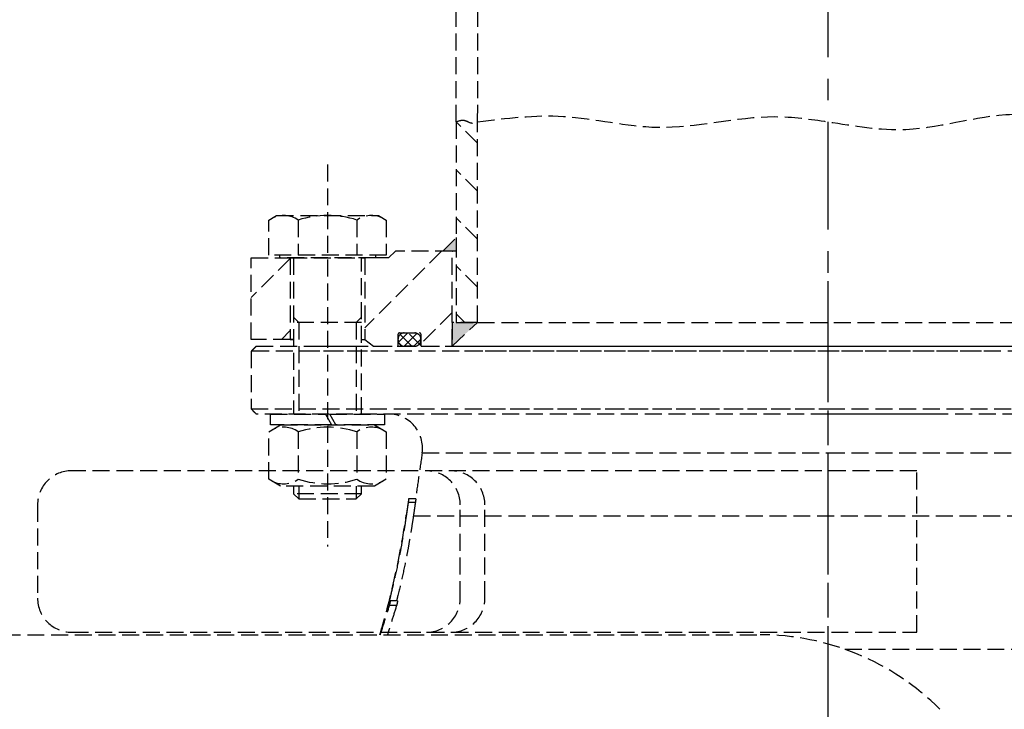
# Model space of a CAD drawing. Header units: millimetres. Extents: x -50096 to 615650, y 194565 to 243945.
# Tile 282 of 354: x 254826 to 255116, y 221768 to 221971. Entities that reach past the tile are written whole.
import ezdxf

# ---------------------------------------------------------------- set-up
doc = ezdxf.new("R2010")
doc.units = ezdxf.units.MM
doc.linetypes.add('ГТО-1 Пунктир', pattern=[7, 5, -2])
doc.linetypes.add('осевая', pattern=[50.8, 31.75, -6.35, 6.35, -6.35])
for name, color, linetype, lineweight in [('ГТО-2_Размеры_035', 2, 'Continuous', 35), ('ОГОС_Пунктир_025', 151, 'ГТО-1 Пунктир', 25), ('ОГСО_Оси_025', 7, 'осевая', 25)]:
    doc.layers.add(name, color=color, linetype=linetype, lineweight=lineweight)
doc.layers.add('ГТО-2_Штриховка_018', color=7, linetype='Continuous', lineweight=18, true_color=0x6b6b6b)

# ---------------------------------------------------------------- blocks, each defined once
blk = doc.blocks.new('ОГСО_Затвор_План')
at = {"layer": 'ОГОС_Пунктир_025'}
for p, q in [((-1013.72, 278.61), (-1013.72, 685)), ((-1007.42, 278.61), (-1007.02, 685)), ((-1013.72, 278.61), (-1013.72, 219.5)), ((-1007.42, 272.27), (-1013.72, 278.57)), ((-1007.42, 219.5), (-1007.42, 278.61)), ((-1051.67, 266), (-1051.67, 153.5)), ((-1007.42, 258.13), (-1013.72, 264.43)), ((-1069, 249.66), (-1066.67, 251)), ((-1069, 239.3), (-1069, 249.66)), ((-1066.67, 251), (-1036.67, 251)), ((-1060.34, 249.66), (-1060.34, 239.3)), ((-1043.01, 249.66), (-1043.01, 239.3)), ((-1036.67, 251), (-1034.35, 249.66)), ((-1034.35, 249.66), (-1034.35, 239.3)), ((-1007.42, 243.98), (-1013.72, 250.28)), ((-1017.72, 240.5), (-1013.72, 244.5)), ((-1013.72, 244.5), (-1013.72, 240.5)), ((-1074.17, 214.5), (-1074.17, 238.5)), ((-1074.17, 238.5), (-1062.67, 238.5)), ((-1062.67, 238.33), (-1074.17, 226.83)), ((-1034.35, 239.3), (-1069, 239.3)), ((-1065.77, 238.5), (-1065.77, 239.3)), ((-1037.58, 238.5), (-1065.77, 238.5)), ((-1062.67, 238.5), (-1062.67, 214.5)), ((-1062.67, 238.5), (-1040.67, 238.5)), ((-1062.67, 238.5), (-1040.67, 238.5)), ((-1061.67, 238.5), (-1062.67, 238.5)), ((-1061.67, 238.5), (-1061.67, 192.5)), ((-1040.67, 238.5), (-1041.67, 238.5)), ((-1041.67, 192.5), (-1041.67, 238.5)), ((-1018.08, 240.5), (-1040.67, 217.91)), ((-1033.67, 238.5), (-1040.67, 238.5)), ((-1040.67, 238.5), (-1040.67, 214.5)), ((-1037.58, 239.3), (-1037.58, 238.5)), ((-1031.67, 240.5), (-1033.67, 238.5)), ((-1014.92, 240.5), (-1031.67, 240.5)), ((-1013.72, 240.5), (-1017.72, 240.5)), ((-1014.92, 212.5), (-1014.92, 240.5)), ((-1014.92, 240.5), (-1014.85, 240.5)), ((-1014.92, 240.5), (-1014.85, 240.5)), ((-1007.42, 229.84), (-1013.72, 236.14)), ((-1061.67, 221.03), (-1060.14, 219.5)), ((-1041.67, 221.03), (-1043.2, 219.5)), ((-1014.92, 222.44), (-1024.17, 213.19)), ((-1011.22, 219.5), (-1013.72, 222)), ((-1041.67, 219.5), (-1061.67, 219.5)), ((-1060.14, 219.5), (-1060.14, 192.5)), ((-1043.2, 219.5), (-1043.2, 192.5)), ((-1014.92, 219.5), (-1014.92, 212.5)), ((-1014.92, 212.5), (-1007.42, 219.5)), ((-1007.42, 219.5), (-1014.92, 219.5)), ((-1013.72, 219.5), (-1007.42, 219.5)), ((-1007.42, 219.5), (-800.92, 219.5)), ((-1062.67, 217.12), (-1065.29, 214.5)), ((-1030.87, 212.7), (-1030.87, 216)), ((-1028.03, 216.4), (-1030.76, 213.67)), ((-1030.47, 216.4), (-1024.57, 216.4)), ((-1026.85, 212.5), (-1030.28, 215.93)), ((-1025.33, 216.28), (-1029.11, 212.5)), ((-1029.07, 216.4), (-1025.97, 216.4)), ((-1024.02, 212.5), (-1027.92, 216.4)), ((-1024.17, 216), (-1024.17, 212.7)), ((-1062.67, 214.5), (-1074.17, 214.5)), ((-1072.67, 212.5), (-857.92, 212.5)), ((-1061.67, 214.5), (-1062.67, 214.5)), ((-1062.67, 214.5), (-1061.67, 214.5)), ((-1056.15, 212.5), (-1040.37, 212.5)), ((-1041.67, 214.5), (-1040.67, 214.5)), ((-1040.67, 214.5), (-1038.17, 212.5)), ((-1038.17, 212.5), (-1031.07, 212.5)), ((-1031.07, 212.5), (-1023.97, 212.5)), ((-1030.87, 214.3), (-1030.87, 214.6)), ((-1029.68, 212.5), (-1030.7, 213.52)), ((-1025.97, 212.5), (-1029.07, 212.5)), ((-1024.17, 214.6), (-1026.28, 212.5)), ((-1024.17, 214.6), (-1024.17, 214.3)), ((-1023.97, 212.5), (-1014.92, 212.5)), ((-1014.92, 212.5), (-793.42, 212.5)), ((-1012.5, 212.5), (-735.67, 212.5)), ((-858.87, 211), (-1074.17, 211)), ((-1039.92, 211), (-1056.6, 211)), ((-734.17, 211), (-1011.31, 211)), ((-1074.17, 194), (-904.17, 194)), ((-904.17, 192.5), (-1072.67, 192.5)), ((-1068.47, 189.3), (-1068.47, 192.5)), ((-1068.47, 192.5), (-1052.31, 192.5)), ((-1052.31, 192.5), (-1050.46, 189.3)), ((-1051.03, 192.5), (-1034.87, 192.5)), ((-1049.18, 189.3), (-1051.03, 192.5)), ((-1034.87, 192.5), (-1034.87, 189.3)), ((-997.86, 194), (-904.17, 194)), ((-904.17, 192.5), (-996.68, 192.5)), ((-904.17, 194), (-869.69, 194)), ((-904.17, 194), (-734.17, 194)), ((-735.67, 192.5), (-904.17, 192.5)), ((-870.65, 192.5), (-904.17, 192.5)), ((-1069, 187.29), (-1065.52, 189.3)), ((-1050.46, 189.3), (-1068.47, 189.3)), ((-1065.52, 189.3), (-1037.82, 189.3)), ((-1034.87, 189.3), (-1049.18, 189.3)), ((-1037.82, 189.3), (-1034.35, 187.29)), ((-1069, 173.31), (-1069, 187.29)), ((-1060.33, 187.29), (-1060.33, 173.31)), ((-1043.01, 187.29), (-1043.01, 173.31)), ((-1034.35, 187.29), (-1034.35, 173.31)), ((-1023.77, 181.07), (-904.17, 181.07)), ((-904.17, 181.07), (-784.57, 181.07)), ((-877.93, 128.25), (-877.93, 175.75)), ((-1065.52, 171.3), (-1069, 173.31)), ((-1037.82, 171.3), (-1065.52, 171.3)), ((-1061.67, 171.3), (-1061.67, 169.03)), ((-1060.14, 171.3), (-1060.14, 167.5)), ((-1043.2, 171.3), (-1043.2, 167.5)), ((-1041.67, 169.03), (-1041.67, 171.3)), ((-1034.35, 173.31), (-1037.82, 171.3)), ((-1061.67, 169.03), (-1060.14, 167.5)), ((-1041.67, 169.03), (-1061.67, 169.03)), ((-1043.2, 167.5), (-1041.67, 169.03)), ((-1060.14, 167.5), (-1043.2, 167.5)), ((-1025.78, 166.5), (-1027.8, 166.5)), ((-1027.7, 167.5), (-1027.76, 167.5)), ((-1025.67, 167.5), (-1027.7, 167.5)), ((-1028.34, 162.8), (-1028.44, 162.8)), ((-1026.36, 162.52), (-781.98, 162.52)), ((-1033.12, 137.5), (-1033.37, 137.5)), ((-1033.12, 137.5), (-1033.37, 137.5)), ((-1031.05, 137.5), (-1033.12, 137.5)), ((-1031.05, 137.5), (-1033.12, 137.5)), ((-1031.34, 136.1), (-1033.41, 136.1)), ((-1031.34, 136.1), (-1033.41, 136.1)), ((-1154.17, 127.5), (-924.17, 127.5)), ((-1154.17, 127.5), (-924.17, 127.5)), ((-899.17, 123.21), (-772.98, 123.21))]:
    blk.add_line(p, q, dxfattribs=at)
for points in [[(-877.93, 175.75), (-1127.15, 175.81, 0.414283), (-1137.15, 165.81), (-1137.15, 138.25, 0.414214), (-1127.15, 128.25), (-877.93, 128.25)], [(-1022.54, 128.25, 0.414144), (-1012.54, 138.25), (-1012.54, 165.78, 0.414144), (-1022.54, 175.78)], [(-1015.3, 128.25, 0.414144), (-1005.3, 138.25), (-1005.3, 165.78, 0.414144), (-1015.3, 175.78)]]:
    blk.add_lwpolyline(points, format="xyb", dxfattribs=at)
for centre, radius, start, end in [((-1064.67, 243.34), 7.66, 55.5531, 115.5531), ((-1051.67, 222.36), 28.64, 72.3875, 107.6125), ((-1038.68, 243.34), 7.66, 64.4469, 124.4469), ((-1030.47, 216), 0.4, 90, 180), ((-1029.07, 214.6), 1.8, 90, 180), ((-1025.97, 214.6), 1.8, 0, 90), ((-1024.57, 216), 0.4, 0, 90), ((-1031.07, 212.7), 0.2, 270, 360), ((-1029.07, 214.3), 1.8, 180, 270), ((-1025.97, 214.3), 1.8, 270, 0), ((-1023.97, 212.7), 0.2, 180, 270), ((-1033.67, 182.5), 10, 351.7512, 90), ((-1064.66, 180.98), 7.66, 55.5615, 115.5615), ((-1051.67, 160.01), 28.62, 72.383, 107.617), ((-1038.68, 180.98), 7.66, 64.4385, 124.4385), ((-1064.66, 179.62), 7.66, 244.4385, 304.4385), ((-1051.67, 200.59), 28.62, 252.383, 287.617), ((-1038.68, 179.62), 7.66, 235.5615, 295.5615), ((-1273.88, 198.39), 248, 343.3916, 351.7512), ((-1273.88, 198.39), 248, 343.3916, 346.6595), ((-924.17, 52.5), 75, 45, 90), ((-924.17, 52.5), 75, 45, 90)]:
    blk.add_arc(centre, radius, start, end, dxfattribs=at)
for points in [[(-1013.72, 278.61), (-1011.4, 279.04), (-1009.14, 278.24), (-1007.42, 278.61)], [(-1007.42, 278.61), (-982.07, 280.2), (-954.38, 277.01), (-919.78, 280.12), (-904.17, 278.61), (-881.15, 276.37), (-847.51, 280.8), (-818.34, 276.69), (-800.92, 278.61)]]:
    blk.add_spline(points, degree=3, dxfattribs=at)
for points in [[(-1072.67, 212.5), (-1072.92, 212.25), (-1073.42, 211.75), (-1073.92, 211.25), (-1074.17, 211)], [(-1074.17, 211), (-1074.17, 208.17), (-1074.17, 202.5), (-1074.17, 196.83), (-1074.17, 194)], [(-1074.17, 194), (-1073.92, 193.75), (-1073.42, 193.25), (-1072.92, 192.75), (-1072.67, 192.5)], [(-1023.77, 181.07), (-1024.1, 178.8), (-1024.76, 174.28), (-1025.41, 169.76), (-1025.74, 167.5)], [(-1027.76, 167.5), (-1027.87, 166.72), (-1028.1, 165.15), (-1028.33, 163.59), (-1028.44, 162.8)], [(-1025.78, 166.5), (-1025.88, 165.84), (-1026.07, 164.51), (-1026.26, 163.18), (-1026.36, 162.52)], [(-1033.37, 137.5), (-1033.23, 138.1), (-1032.95, 139.31), (-1032.68, 140.52), (-1032.54, 141.12)], [(-1030.96, 139.13), (-1031.01, 138.85), (-1031.13, 138.31), (-1031.25, 137.77), (-1031.31, 137.5)], [(-1036.1, 127.5), (-1035.66, 128.93), (-1034.76, 131.8), (-1033.86, 134.66), (-1033.41, 136.1)], [(-1036.1, 127.5), (-1035.66, 128.93), (-1034.76, 131.8), (-1033.86, 134.66), (-1033.41, 136.1)], [(-1031.34, 136.1), (-1031.78, 134.66), (-1032.68, 131.8), (-1033.57, 128.93), (-1034.02, 127.5)], [(-1031.34, 136.1), (-1031.78, 134.66), (-1032.68, 131.8), (-1033.57, 128.93), (-1034.02, 127.5)]]:
    blk.add_open_spline(points, degree=3, dxfattribs=at)
for points, knots in [([(-1028.34, 162.8), (-1028.26, 163.35), (-1028.11, 164.43), (-1027.94, 165.59), (-1027.84, 166.28), (-1027.82, 166.43), (-1027.8, 166.5)], [0, 0, 0, 0, 1.640432, 3.280863, 3.507409, 3.733954, 3.733954, 3.733954, 3.733954]), ([(-1027.8, 166.5), (-1027.8, 166.56), (-1027.78, 166.69), (-1027.75, 166.88), (-1027.73, 167.05), (-1027.72, 167.19), (-1027.7, 167.3), (-1027.7, 167.38), (-1027.69, 167.44), (-1027.69, 167.48), (-1027.7, 167.5), (-1027.7, 167.5)], [0, 0, 0, 0, 0.196232, 0.384404, 0.558458, 0.710996, 0.813285, 0.895599, 0.956326, 0.993902, 1.007221, 1.007221, 1.007221, 1.007221]), ([(-1025.67, 167.5), (-1025.67, 167.5), (-1025.67, 167.49), (-1025.67, 167.48), (-1025.67, 167.45), (-1025.67, 167.41), (-1025.68, 167.36), (-1025.68, 167.29), (-1025.69, 167.2), (-1025.7, 167.1), (-1025.72, 167), (-1025.73, 166.86), (-1025.75, 166.69), (-1025.77, 166.57), (-1025.78, 166.5)], [0, 0, 0, 0, 0.005526, 0.020106, 0.044098, 0.077404, 0.135869, 0.209202, 0.29595, 0.394981, 0.504538, 0.622224, 0.8105, 1.007456, 1.007456, 1.007456, 1.007456]), ([(-1033.37, 137.5), (-1032.86, 139.58), (-1031.83, 143.76), (-1030.73, 149.01), (-1029.91, 153.24), (-1029.35, 156.42), (-1028.82, 159.61), (-1028.5, 161.74), (-1028.34, 162.8)], [0, 0, 0, 0, 6.439489, 12.885704, 16.112773, 19.343179, 22.577534, 25.810631, 25.810631, 25.810631, 25.810631]), ([(-1026.36, 162.52), (-1026.52, 161.46), (-1026.83, 159.36), (-1027.35, 156.2), (-1027.91, 153.05), (-1028.71, 148.87), (-1029.8, 143.68), (-1030.8, 139.56), (-1031.31, 137.5)], [0, 0, 0, 0, 3.194038, 6.391578, 9.591292, 12.787372, 19.160048, 25.512425, 25.512425, 25.512425, 25.512425]), ([(-1033.41, 136.1), (-1033.4, 136.14), (-1033.38, 136.21), (-1033.34, 136.33), (-1033.31, 136.45), (-1033.27, 136.61), (-1033.22, 136.81), (-1033.18, 137), (-1033.15, 137.16), (-1033.13, 137.27), (-1033.11, 137.37), (-1033.11, 137.43), (-1033.1, 137.48), (-1033.12, 137.5), (-1033.12, 137.5)], [0, 0, 0, 0, 0.118942, 0.241274, 0.366807, 0.492919, 0.739284, 0.9676, 1.102432, 1.218726, 1.312703, 1.381298, 1.423369, 1.44019, 1.44019, 1.44019, 1.44019]), ([(-1033.41, 136.1), (-1033.4, 136.14), (-1033.38, 136.21), (-1033.34, 136.33), (-1033.31, 136.45), (-1033.27, 136.61), (-1033.22, 136.81), (-1033.18, 137), (-1033.15, 137.16), (-1033.13, 137.27), (-1033.11, 137.37), (-1033.11, 137.43), (-1033.1, 137.48), (-1033.12, 137.5), (-1033.12, 137.5)], [0, 0, 0, 0, 0.118942, 0.241274, 0.366807, 0.492919, 0.739284, 0.9676, 1.102432, 1.218726, 1.312703, 1.381298, 1.423369, 1.44019, 1.44019, 1.44019, 1.44019]), ([(-1031.05, 137.5), (-1031.05, 137.5), (-1031.04, 137.49), (-1031.04, 137.46), (-1031.04, 137.43), (-1031.05, 137.36), (-1031.06, 137.28), (-1031.08, 137.16), (-1031.1, 137.03), (-1031.13, 136.89), (-1031.17, 136.73), (-1031.2, 136.59), (-1031.24, 136.45), (-1031.27, 136.33), (-1031.3, 136.21), (-1031.33, 136.14), (-1031.34, 136.1)], [0, 0, 0, 0, 0.010861, 0.034696, 0.073825, 0.127725, 0.221229, 0.33719, 0.472254, 0.622085, 0.781831, 0.947321, 1.07343, 1.198931, 1.321251, 1.440147, 1.440147, 1.440147, 1.440147]), ([(-1031.05, 137.5), (-1031.05, 137.5), (-1031.04, 137.49), (-1031.04, 137.46), (-1031.04, 137.43), (-1031.05, 137.36), (-1031.06, 137.28), (-1031.08, 137.16), (-1031.1, 137.03), (-1031.13, 136.89), (-1031.17, 136.73), (-1031.2, 136.59), (-1031.24, 136.45), (-1031.27, 136.33), (-1031.3, 136.21), (-1031.33, 136.14), (-1031.34, 136.1)], [0, 0, 0, 0, 0.010861, 0.034696, 0.073825, 0.127725, 0.221229, 0.33719, 0.472254, 0.622085, 0.781831, 0.947321, 1.07343, 1.198931, 1.321251, 1.440147, 1.440147, 1.440147, 1.440147])]:
    blk.add_open_spline(points, degree=3, knots=knots, dxfattribs=at)
for points in [[(-1017.72, 240.5), (-1013.72, 244.5), (-1013.72, 240.5)], [(-1014.92, 212.5), (-1014.92, 219.5), (-1007.42, 219.5)]]:
    blk.add_solid(points, dxfattribs=at)
at = {"layer": 'ОГСО_Оси_025'}
for p, q in [((-904.17, 685), (-904.17, -995)), ((-904.17, 231.66), (-904.17, -211.17))]:
    blk.add_line(p, q, dxfattribs=at)
blk = doc.blocks.new('A$C1AA538EC')
at = {"layer": 'ГТО-2_Размеры_035', "rotation": 0.0001303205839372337}
blk.add_blockref('ОГСО_Затвор_План', (0, -11100.09), dxfattribs=at)

msp = doc.modelspace()

# ---------------------------------------------------------------- hatches: boundary and pattern name
at = {"layer": 'ГТО-2_Штриховка_018'}
h = msp.add_hatch(dxfattribs=at)
h.set_pattern_fill('ANSI35', color=256, scale=100)
h.set_pattern_definition([(45, (-115466.6, -494469.8), (-449.0128, 449.0128), []), (45, (-115017.6, -494469.8), (-449.0128, 449.0128), [793.75, -158.75, 0, -158.75])])
h.paths.add_polyline_path([(243988.45, 233562.87), (247488.45, 233562.87), (247488.45, 236562.87), (227633.45, 236562.87), (227633.45, 228037.87), (232688.45, 228037.87), (232688.45, 229062.87), (243988.45, 229062.87)])
edge = h.paths.add_edge_path(flags=16)
edge.add_arc((234968.45, 232762.78), 1700, 0, 360)
edge = h.paths.add_edge_path(flags=16)
edge.add_arc((255968.45, 232762.78), 1700, 0, 360)
h.paths.add_polyline_path([(264438.45, 224462.87), (264438.45, 224822.87), (265938.45, 224822.87), (265938.45, 224462.87), (276518.45, 224462.87), (276518.45, 221662.7), (278018.45, 221662.7), (278018.45, 225962.87), (263788.45, 225962.87), (263788.45, 236562.87), (247488.45, 236562.87), (247488.45, 233562.87), (250988.45, 233562.87), (250988.45, 229062.87), (262288.45, 229062.87), (262288.45, 226212.87), (247488.45, 226212.87), (247488.45, 224462.87), (252623.45, 224462.87), (252623.45, 224822.87), (254123.45, 224822.87), (254123.45, 224462.87), (258378.45, 224462.87), (258378.45, 224822.87), (259878.45, 224822.87), (259878.45, 224462.87)])

# ---------------------------------------------------------------- block references
at = {"layer": 'ГТО-2_Размеры_035'}
msp.add_blockref('A$C1AA538EC', (255968.45, 232762.78), dxfattribs=at)

doc.saveas('drawing.dxf')
